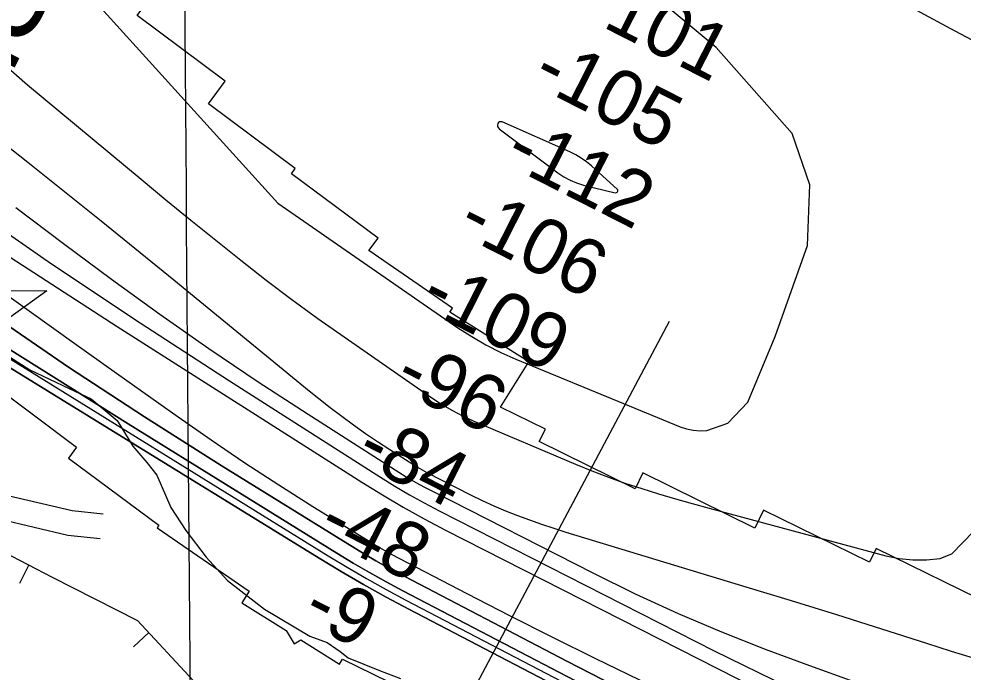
# Model space of a CAD drawing. Extents: x 3567028 to 3605064, y 510945 to 536587.
# Drawn here: x 3581504 to 3582639, y 525701 to 526486 of the extents above; entities that cross this region are included whole.
import ezdxf

# ---------------------------------------------------------------- set-up
doc = ezdxf.new("R2010")
doc.units = 0
for name, color, linetype in [('V-BORW-LINE', 7, 'Continuous'), ('V-CHAN-NAID', 7, 'Continuous'), ('V-GRID-MAJR', 7, 'Continuous'), ('V-RIVR-EDGE', 7, 'Continuous'), ('V-RIVR-RANG', 7, 'Continuous'), ('V-ROAD-CNTR', 7, 'Continuous'), ('V-RRAP-RVMT', 7, 'Continuous'), ('V-TOPO-DPTH', 7, 'Continuous'), ('V-TOPO-MAJR', 7, 'Continuous'), ('V-TOPO-MINR', 7, 'Continuous')]:
    doc.layers.add(name, color=color, linetype=linetype)

msp = doc.modelspace()

# ---------------------------------------------------------------- linework, layer by layer
at = {"layer": 'V-BORW-LINE'}
for p, q in [((3581515.524, 525830.003), (3581504.085, 525807.774)), ((3581659.721, 525748.728), (3581641.376, 525731.7440000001))]:
    msp.add_line(p, q, dxfattribs=at)
msp.add_lwpolyline([(3581187.336, 525826.148), (3581137.721, 525869.386), (3581077.213, 525923.295), (3581076.4390000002, 525983.725), (3581132.488, 526040.291), (3581193.114, 526020.251), (3581281.633, 525946.46), (3581385.404, 525904.037), (3581455.332, 525860.979), (3581543.6520000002, 525815.528), (3581646.248, 525763.282), (3581713.142, 525691.023), (3581733.931, 525654.595), (3581718.414, 525608.67), (3581668.784, 525607.506), (3581557.239, 525642.394), (3581441.379, 525693.694), (3581321.944, 525746.88), (3581254.723, 525791.534), (3581187.085, 525826.139)], dxfattribs=at)
at = {"layer": 'V-CHAN-NAID'}
msp.add_lwpolyline([(3581460.612, 526159.8960000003), (3581537.1040000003, 526159.3530000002), (3581474.901, 526114.8310000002)], dxfattribs=at)
at = {"layer": 'V-GRID-MAJR'}
msp.add_spline([(3581749.169, 520929.625), (3581736.185, 522495.743), (3581685.937, 528556.507), (3581635.688, 534617.285), (3581635.663, 534620.355)], degree=3, dxfattribs=at)
at = {"layer": 'V-RIVR-EDGE'}
msp.add_lwpolyline([(3581492.0324054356, 526080.1428940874), (3581516.6070518, 526064.4736355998), (3581563.9776420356, 526042.1444163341), (3581590.360679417, 526029.4723193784), (3581621.513643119, 526003.581241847), (3581640.64827217, 525972.9172691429), (3581657.408329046, 525953.0650474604), (3581669.377677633, 525938.0272848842), (3581686.090232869, 525898.964728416), (3581704.0316381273, 525871.3053393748), (3581728.5662049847, 525839.4273609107), (3581754.310324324, 525811.148351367), (3581798.649611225, 525776.8200949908), (3581853.1988417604, 525744.2675722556), (3581874.192332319, 525737.0117417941), (3581889.7740096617, 525726.1673333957), (3581899.359879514, 525718.3393840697), (3581937.143115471, 525703.2377911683), (3581962.332929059, 525693.5702778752)], dxfattribs=at)
at = {"layer": 'V-RIVR-RANG'}
msp.add_line((3581868.9539999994, 525339.9798), (3582285.6888999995, 526122.9875), dxfattribs=at)
at = {"layer": 'V-ROAD-CNTR'}
for points in [[(3581187.6855861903, 526082.04580969), (3581213.8805338, 526062.0518496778), (3581301.852357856, 526003.5339667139), (3581424.269113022, 525939.449094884), (3581490.3649808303, 525913.5741466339), (3581567.5838263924, 525895.6041825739), (3581604.727752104, 525891.458190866)], [(3581140.819679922, 526080.0758136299), (3581196.452568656, 526037.6138985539), (3581286.546388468, 525977.684018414), (3581411.807137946, 525912.11114956), (3581481.4509986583, 525884.8462040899), (3581562.501836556, 525865.9842418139), (3581601.39975876, 525861.644250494)]]:
    msp.add_lwpolyline(points, dxfattribs=at)
at = {"layer": 'V-RRAP-RVMT'}
for points in [[(3582082.419740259, 526019.6278336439), (3582116.4820000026, 526073.9370000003), (3582021.5770000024, 526133.5430000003), (3582024.7340000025, 526138.5690000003), (3581924.3470000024, 526207.7460000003), (3581935.4080000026, 526222.6210000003), (3581831.0480000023, 526300.0960000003), (3581835.6870000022, 526306.4020000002), (3581731.3430000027, 526383.9030000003), (3581751.6130000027, 526411.3450000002), (3581645.6680000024, 526490.1150000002), (3581655.7240000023, 526503.6330000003), (3581544.9740000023, 526585.8730000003), (3581541.3650000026, 526581.0150000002), (3581436.2770000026, 526659.0890000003), (3581427.0050000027, 526646.6990000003), (3581322.5860000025, 526724.2620000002), (3581317.8870000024, 526717.9490000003), (3581215.2570000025, 526794.1790000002), (3581200.8800000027, 526774.8690000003), (3581096.7800000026, 526852.1030000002), (3581095.7470000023, 526850.7180000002), (3581026.2263977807, 526902.2814809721)], [(3580737.1290000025, 526473.2920000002), (3580744.330629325, 526483.9784442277), (3580803.2370000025, 526440.2220000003), (3580805.8030000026, 526443.6310000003), (3580909.8160000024, 526366.5330000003), (3580924.8500000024, 526386.7300000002), (3581028.2320000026, 526309.9930000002), (3581039.7150000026, 526325.5170000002), (3581142.8790000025, 526249.0370000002), (3581152.5210000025, 526262.0510000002), (3581257.6680000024, 526183.9710000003), (3581265.3270000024, 526194.3180000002), (3581368.9590000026, 526117.4320000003), (3581378.2330000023, 526129.9650000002), (3581475.2910000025, 526057.8310000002), (3581468.8130000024, 526049.0580000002), (3581572.9390000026, 525971.6870000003), (3581563.1180000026, 525958.4740000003), (3581671.8840000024, 525877.7390000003), (3581669.8760000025, 525874.7850000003), (3581780.4040000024, 525798.5540000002), (3581771.5270000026, 525784.5230000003), (3581824.7292544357, 525751.1709115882)], [(3583276.6620000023, 525335.4890000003), (3583287.2160000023, 525356.9580000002), (3583154.1510000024, 525422.3310000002), (3583157.1250000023, 525428.4110000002), (3583027.9810000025, 525491.5740000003), (3583046.5760000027, 525529.3470000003), (3582915.8790000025, 525593.2700000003), (3582928.0520000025, 525618.1650000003), (3582794.1100000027, 525683.9860000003), (3582804.7030000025, 525705.3370000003), (3582671.6430000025, 525770.7420000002), (3582676.1980000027, 525780.0180000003), (3582534.2780000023, 525849.7830000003), (3582526.1490000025, 525833.2150000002), (3582398.8030000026, 525895.8510000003), (3582388.3290000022, 525874.3600000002), (3582253.6950000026, 525940.6150000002), (3582244.2750000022, 525921.4240000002), (3582129.1040000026, 525978.1900000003), (3582136.4330000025, 525993.0760000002), (3582082.4200000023, 526019.6280000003)], [(3581824.7292544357, 525751.1709115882), (3581834.6170000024, 525735.1760000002), (3581842.5035929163, 525740.0283140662), (3581888.8390000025, 525710.9810000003), (3581892.5763572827, 525716.939875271), (3581966.1950000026, 525680.6190000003), (3581958.8620000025, 525665.8040000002), (3582101.3240000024, 525595.7730000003), (3582107.3620000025, 525608.1380000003), (3582235.5150000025, 525545.1350000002), (3582246.0850000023, 525566.5950000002), (3582380.6230000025, 525500.3710000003), (3582383.8280000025, 525506.8710000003), (3582502.3260000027, 525448.6050000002), (3582499.3410000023, 525442.5900000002), (3582633.2740000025, 525376.7310000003), (3582632.2710000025, 525374.7540000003), (3582774.1200000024, 525305.0240000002), (3582774.7270000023, 525306.2340000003), (3582905.3360000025, 525242.0260000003), (3582907.9150000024, 525247.2500000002), (3583028.3500000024, 525188.0400000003), (3583025.3620000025, 525182.0290000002), (3583139.404443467, 525125.9687535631)]]:
    msp.add_lwpolyline(points, dxfattribs=at)
at = {"layer": 'V-TOPO-DPTH'}
for points in [[(3584192.075668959, 524718.6757207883), (3583946.92, 524802.27), (3583282.28045778, 525112.0792763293), (3583252.530246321, 525125.9857782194), (3583222.8000991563, 525139.9349241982), (3583193.100048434, 525153.9480363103), (3583163.420062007, 525168.003792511), (3583057.734609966, 525218.1933168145), (3582975.4566443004, 525257.8369286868), (3582893.484853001, 525298.0951730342), (3582811.97232325, 525339.2753660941), (3582730.7659678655, 525381.0701916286), (3581972.31438618, 525776.8519195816), (3581944.993191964, 525791.479310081), (3581917.888048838, 525806.4873258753), (3581891.1069823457, 525822.0662796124), (3581864.541966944, 525838.0258586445), (3581260.9686333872, 526209.3975970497)], [(3581467.5275571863, 526169.7301985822), (3581518.577460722, 526133.2805017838), (3581569.6553204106, 526096.8700707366), (3581620.7751143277, 526060.5185383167), (3581671.9228643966, 526024.2062716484), (3581694.8996924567, 526007.9138160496), (3581734.8285523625, 525980.1516764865), (3581775.0885595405, 525952.8884092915), (3581815.8452876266, 525926.3734506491), (3581856.933162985, 525900.3573643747), (3581928.472176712, 525855.9805934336), (3581934.075416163, 525852.5910734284), (3581939.7270185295, 525849.2864294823), (3581945.4511652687, 525846.1090996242), (3581951.223674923, 525843.0166458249), (3582042.0697197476, 525795.6494850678), (3582093.432437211, 525769.1988614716), (3582144.969608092, 525743.0970613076), (3582196.768459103, 525717.518496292), (3582248.7417635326, 525692.2887547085), (3582634.2557380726, 525507.552374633), (3582709.6847889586, 525471.638594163)], [(3581467.5275571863, 526169.7301985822), (3581518.577460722, 526133.2805017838), (3581569.6553204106, 526096.8700707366), (3581620.7751143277, 526060.5185383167), (3581671.9228643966, 526024.2062716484), (3581694.8996924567, 526007.9138160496), (3581734.8285523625, 525980.1516764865), (3581775.0885595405, 525952.8884092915), (3581815.8452876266, 525926.3734506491), (3581856.933162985, 525900.3573643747), (3581928.472176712, 525855.9805934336), (3581934.075416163, 525852.5910734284), (3581939.7270185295, 525849.2864294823), (3581945.4511652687, 525846.1090996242), (3581951.223674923, 525843.0166458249), (3582042.0697197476, 525795.6494850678), (3582093.432437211, 525769.1988614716), (3582144.969608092, 525743.0970613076), (3582196.768459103, 525717.518496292), (3582248.7417635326, 525692.2887547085), (3582634.2557380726, 525507.552374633), (3582709.6847889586, 525471.638594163)], [(3581473.0738653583, 526129.1467849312), (3581563.210569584, 526067.7029841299), (3581654.5513351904, 526008.0638137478), (3581746.6948083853, 525949.6277303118), (3581907.2028311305, 525850.0601669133), (3581919.776303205, 525842.4538988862), (3581932.4582205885, 525835.0379332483), (3581945.302805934, 525827.9074211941), (3581958.255836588, 525820.9672115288), (3582162.3867049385, 525714.5153555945), (3582277.7944346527, 525655.1087913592), (3582393.6125061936, 525596.5242542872), (3582510.046090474, 525539.1727579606), (3582626.890016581, 525482.6432887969), (3583234.913387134, 525192.4531889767)], [(3583234.913387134, 525192.4531889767), (3582626.890016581, 525482.6432887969), (3582510.046090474, 525539.1727579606), (3582393.6125061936, 525596.5242542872), (3582277.7944346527, 525655.1087913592), (3582162.3867049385, 525714.5153555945), (3581958.255836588, 525820.9672115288), (3581945.302805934, 525827.9074211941), (3581932.4582205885, 525835.0379332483), (3581919.776303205, 525842.4538988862), (3581907.2028311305, 525850.0601669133), (3581746.6948083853, 525949.6277303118), (3581654.5513351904, 526008.0638137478), (3581563.210569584, 526067.7029841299), (3581473.0738653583, 526129.1467849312)], [(3581490.6170798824, 526090.2520189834), (3581635.001398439, 525999.668789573), (3581885.9225323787, 525844.1263550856), (3581905.470401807, 525832.3076710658), (3581925.1857988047, 525820.7830326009), (3581945.1524871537, 525809.6994624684), (3581965.2867030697, 525798.9099378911), (3582350.999454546, 525597.7008583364), (3582496.9345306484, 525522.6113749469), (3582643.4168019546, 525448.6204602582), (3582790.7198660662, 525376.2773986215), (3582938.5701253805, 525305.032905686), (3583200.4337831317, 525180.6539240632), (3583217.772189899, 525172.4432062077), (3583235.1232103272, 525164.2593116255), (3583252.493151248, 525156.1156519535), (3583269.8757058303, 525147.9988155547), (3584192.075668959, 524718.6757207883)], [(3584348.8661939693, 524647.4376045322), (3584309.553417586, 524664.9937065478), (3584270.3064384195, 524682.6946240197), (3584231.15815508, 524700.6127646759), (3584192.075668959, 524718.6757207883), (3583269.8757058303, 525147.9988155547), (3583252.493151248, 525156.1156519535), (3583235.1232103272, 525164.2593116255), (3583217.772189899, 525172.4432062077), (3583200.4337831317, 525180.6539240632), (3582938.5701253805, 525305.032905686), (3582790.7198660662, 525376.2773986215), (3582643.4168019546, 525448.6204602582), (3582496.9345306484, 525522.6113749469), (3582350.999454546, 525597.7008583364), (3581965.2867030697, 525798.9099378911), (3581945.1524871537, 525809.6994624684), (3581925.1857988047, 525820.7830326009), (3581905.470401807, 525832.3076710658), (3581885.9225323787, 525844.1263550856), (3581635.001398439, 525999.668789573), (3581490.6170798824, 526090.2520189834)]]:
    msp.add_lwpolyline(points, dxfattribs=at)
at = {"layer": 'V-TOPO-MAJR'}
for points in [[(3581090.715503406, 527063.4802027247), (3581814.6222283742, 526264.6299654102), (3582031.294206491, 526115.0405565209), (3582047.96940636, 526104.304705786), (3582065.049387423, 526094.3150395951), (3582082.7365402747, 526085.4446502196), (3582100.828474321, 526077.3204453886), (3582298.428150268, 525996.1346793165), (3582306.2932596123, 525993.5801508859), (3582314.2725684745, 525991.8355463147), (3582322.4231766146, 525991.3058275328), (3582330.687984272, 525991.5860326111), (3582355.7301967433, 526000.3614788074), (3582379.6682562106, 526025.4445525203), (3582412.5363601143, 526104.5614159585), (3582451.762196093, 526213.8332773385), (3582454.4557384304, 526286.739187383), (3582433.2454143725, 526348.3901852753), (3582341.7666245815, 526451.6996752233), (3582222.022558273, 526551.8421384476)], [(3581486.207245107, 526204.090680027), (3581621.845023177, 526116.7010209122), (3581915.920981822, 525929.3431294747), (3581940.541238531, 525914.155804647), (3581965.439200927, 525899.4548097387), (3581990.753721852, 525885.4833097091), (3582016.3459484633, 525871.9981395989), (3582484.375130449, 525634.006296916), (3582611.076053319, 525572.0994975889), (3582738.9899909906, 525512.9284693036)]]:
    msp.add_lwpolyline(points, dxfattribs=at)
at = {"layer": 'V-TOPO-MINR'}
for points in [[(3584433.1504972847, 525602.0483164), (3583674.5297741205, 525953.3869324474), (3583657.721638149, 525961.2121345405), (3583640.9345866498, 525969.0820779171), (3583624.179161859, 525977.0191332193), (3583607.4448215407, 525985.0009298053), (3583218.7305893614, 526171.3619777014), (3583070.1147811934, 526243.9298905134), (3582922.2174117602, 526317.9086826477), (3582775.3977004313, 526394.0037937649), (3582629.2964278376, 526471.5097842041), (3582371.2235940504, 526610.8001021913)], [(3581477.1070537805, 526438.774686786), (3581513.8031465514, 526406.9211224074), (3581650.4866386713, 526293.461862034), (3581680.297543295, 526268.8765558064), (3581710.2121659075, 526244.4189390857), (3581740.282365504, 526220.1528566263), (3581770.4562830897, 526196.014463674), (3581800.9346244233, 526172.2770225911), (3581831.7148659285, 526148.9461183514), (3581862.947957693, 526126.2250193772), (3581894.48294963, 526103.9104572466), (3582001.240169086, 526029.9324640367), (3582012.831170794, 526022.417225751), (3582024.694581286, 526015.3963136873), (3582036.9666049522, 526009.1168909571), (3582049.5110374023, 526003.3317944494), (3582172.849618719, 525950.9890414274), (3582192.444254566, 525943.0082762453), (3582212.1807911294, 525935.4128924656), (3582232.130178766, 525928.3955807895), (3582252.221467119, 525921.763650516), (3582272.456667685, 525915.549386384), (3582292.741553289, 525909.5058087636), (3582313.10096645, 525903.7182609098), (3582333.5100646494, 525898.1013995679), (3582545.758651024, 525841.1235793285), (3582561.918597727, 525837.8786846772), (3582578.1483598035, 525836.0191285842), (3582594.482844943, 525836.237580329), (3582610.887145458, 525837.8413706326), (3582611.958558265, 525838.0159885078), (3582624.9312890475, 525843.2356697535), (3582846.532220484, 526071.6818162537)], [(3581425.8881759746, 526383.5475095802), (3581514.3900880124, 526313.9321318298), (3581602.2392780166, 526243.4948613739), (3581689.6533199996, 526172.5096624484), (3581836.725670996, 526051.9367077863), (3581850.345080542, 526040.9134974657), (3581864.055083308, 526030.0056320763), (3581877.9009759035, 526019.2707840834), (3581891.837461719, 526008.6512810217), (3581905.957862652, 525998.2855731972), (3581920.23266474, 525988.1425939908), (3581934.7390685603, 525978.3337077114), (3581949.399873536, 525968.7475500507), (3581982.7264975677, 525947.5047042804), (3581985.4686521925, 525945.8124772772), (3581988.2418202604, 525944.1745494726), (3581991.0615084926, 525942.6180704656), (3581993.912210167, 525941.1158906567), (3582046.587134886, 525914.3317434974), (3582060.420994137, 525907.5780960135), (3582074.389571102, 525901.1291597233), (3582088.560224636, 525895.1372902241), (3582102.8655958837, 525889.4501319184), (3582117.3225873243, 525884.1397903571), (3582131.8466282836, 525879.0262281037), (3582146.471243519, 525874.2078348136), (3582161.162908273, 525869.5862208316), (3582377.5701005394, 525803.911152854), (3582431.9386292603, 525787.2602041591), (3582486.249560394, 525770.4251012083), (3582540.474095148, 525753.3137668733), (3582594.6410323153, 525736.0182782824), (3582624.4849703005, 525726.4053489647), (3582663.8131550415, 525714.2283288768)], [(3582081.2728394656, 526362.5806141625), (3582080.108016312, 526361.7120140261), (3582079.1260475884, 526360.3981073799), (3582078.832741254, 526358.6284329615), (3582078.9596822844, 526356.9777533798), (3582079.716994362, 526355.5055660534), (3582080.8945538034, 526354.1523735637), (3582151.5038023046, 526300.9414155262), (3582158.6372986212, 526296.2257488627), (3582166.067201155, 526292.1368500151), (3582173.9417130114, 526288.9881028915), (3582182.1126310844, 526286.4661235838), (3582220.2068823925, 526277.2371357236), (3582221.911761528, 526277.3351883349), (3582222.6269766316, 526277.7571448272), (3582223.2735795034, 526278.3655664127), (3582223.5880648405, 526279.1338898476), (3582223.6795239, 526279.8789775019), (3582223.4364435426, 526280.5892114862), (3582222.9703369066, 526281.2762096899), (3582191.911081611, 526309.3662918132), (3582185.9029329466, 526314.2997717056), (3582179.6272013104, 526318.8219852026), (3582172.9500952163, 526322.7272991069), (3582166.0054061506, 526326.2213466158), (3582084.3339034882, 526362.5365883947), (3582081.2728394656, 526362.5806141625)], [(3581437.69875925, 526264.7348939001), (3581542.880460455, 526191.8576751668), (3581649.339741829, 526120.8597830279), (3581756.6507433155, 526051.1147752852), (3581938.1946593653, 525935.403452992), (3581955.5201397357, 525924.7121472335), (3581973.0414760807, 525914.3637567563), (3581990.856596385, 525904.5297392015), (3582008.8675726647, 525895.0386369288), (3582339.4550839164, 525726.9351007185), (3582428.0298080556, 525683.668621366), (3582517.4575017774, 525642.3277344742), (3582608.164649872, 525603.8752362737), (3582699.7247675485, 525567.348330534), (3582819.6693910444, 525521.7137593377), (3582851.9959187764, 525509.7318597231), (3582884.4523183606, 525498.1231521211), (3582917.103525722, 525487.0742325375), (3582949.884604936, 525476.3985049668), (3582982.6446111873, 525465.6683094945), (3583015.2467142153, 525454.4924795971), (3583047.6119624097, 525442.6481980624)], [(3581499.918932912, 526259.4129224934), (3581557.2509244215, 526216.2549357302), (3581614.815184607, 526173.4029350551), (3581672.9709716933, 526131.388230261), (3581731.682615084, 526090.1830975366), (3581791.2280429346, 526050.1923229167), (3581851.3293270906, 526011.0111203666), (3581960.459219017, 525941.4537372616), (3581970.4934825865, 525935.2616832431), (3581980.641192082, 525929.2682565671), (3581990.9590704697, 525923.572770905), (3582001.390394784, 525918.0759125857), (3582193.50945848, 525820.3848942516), (3582244.467782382, 525795.5000491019), (3582295.9196133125, 525771.7303728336), (3582348.111704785, 525749.6334498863), (3582400.7973032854, 525728.6516958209), (3582454.023071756, 525708.9982959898), (3582507.474194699, 525689.9976706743), (3582561.2633493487, 525671.9762071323), (3582615.277858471, 525654.6075181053), (3582630.5881037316, 525649.8382293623), (3582692.3685811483, 525630.3939503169)], [(3581260.9686333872, 526209.3975970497), (3581864.541966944, 525838.0258586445), (3581891.1069823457, 525822.0662796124), (3581917.888048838, 525806.4873258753), (3581944.993191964, 525791.479310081), (3581972.31438618, 525776.8519195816), (3582730.7659678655, 525381.0701916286), (3582811.97232325, 525339.2753660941), (3582893.484853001, 525298.0951730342), (3582975.4566443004, 525257.8369286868), (3583057.734609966, 525218.1933168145), (3583163.420062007, 525168.003792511), (3583193.100048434, 525153.9480363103), (3583222.8000991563, 525139.9349241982), (3583252.530246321, 525125.9857782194), (3583282.28045778, 525112.0792763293), (3583946.92, 524802.27)], [(3581467.5275571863, 526169.7301985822), (3581518.577460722, 526133.2805017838), (3581569.6553204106, 526096.8700707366), (3581620.7751143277, 526060.5185383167), (3581671.9228643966, 526024.2062716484), (3581694.8996924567, 526007.9138160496), (3581734.8285523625, 525980.1516764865), (3581775.0885595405, 525952.8884092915), (3581815.8452876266, 525926.3734506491), (3581856.933162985, 525900.3573643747), (3581928.472176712, 525855.9805934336), (3581934.075416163, 525852.5910734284), (3581939.7270185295, 525849.2864294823), (3581945.4511652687, 525846.1090996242), (3581951.223674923, 525843.0166458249), (3582042.0697197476, 525795.6494850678), (3582093.432437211, 525769.1988614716), (3582144.969608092, 525743.0970613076), (3582196.768459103, 525717.518496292), (3582248.7417635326, 525692.2887547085), (3582634.2557380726, 525507.552374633), (3582709.6847889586, 525471.638594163)], [(3581473.0738653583, 526129.1467849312), (3581563.210569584, 526067.7029841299), (3581654.5513351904, 526008.0638137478), (3581746.6948083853, 525949.6277303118), (3581907.2028311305, 525850.0601669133), (3581919.776303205, 525842.4538988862), (3581932.4582205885, 525835.0379332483), (3581945.302805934, 525827.9074211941), (3581958.255836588, 525820.9672115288), (3582162.3867049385, 525714.5153555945), (3582277.7944346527, 525655.1087913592), (3582393.6125061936, 525596.5242542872), (3582510.046090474, 525539.1727579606), (3582626.890016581, 525482.6432887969), (3583234.913387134, 525192.4531889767)], [(3581456.8507577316, 526099.5113335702), (3581875.2415699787, 525841.0902364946), (3581898.29415145, 525827.1953987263), (3581921.5393940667, 525813.6393292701), (3581945.073628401, 525800.5914122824), (3581968.8005238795, 525787.882263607), (3582540.6452233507, 525489.5267491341), (3582654.2573857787, 525431.0641861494), (3582768.2983064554, 525373.462531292), (3582882.9823645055, 525317.1522386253), (3582998.095180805, 525261.7028540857), (3583182.053852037, 525174.3668916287), (3583205.520712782, 525163.2562655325), (3583229.0031953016, 525152.1788464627), (3583252.509110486, 525141.1512379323), (3583276.030647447, 525130.156836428), (3584243.27, 524679.3)], [(3581490.6170798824, 526090.2520189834), (3581635.001398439, 525999.668789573), (3581885.9225323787, 525844.1263550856), (3581905.470401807, 525832.3076710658), (3581925.1857988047, 525820.7830326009), (3581945.1524871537, 525809.6994624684), (3581965.2867030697, 525798.9099378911), (3582350.999454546, 525597.7008583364), (3582496.9345306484, 525522.6113749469), (3582643.4168019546, 525448.6204602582), (3582790.7198660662, 525376.2773986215), (3582938.5701253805, 525305.032905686), (3583200.4337831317, 525180.6539240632), (3583217.772189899, 525172.4432062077), (3583235.1232103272, 525164.2593116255), (3583252.493151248, 525156.1156519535), (3583269.8757058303, 525147.9988155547), (3584192.075668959, 524718.6757207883), (3584231.15815508, 524700.6127646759), (3584270.3064384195, 524682.6946240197), (3584309.553417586, 524664.9937065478), (3584348.8661939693, 524647.4376045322)]]:
    msp.add_lwpolyline(points, dxfattribs=at)

# ---------------------------------------------------------------- texts
at = {"layer": 'V-CHAN-NAID'}
msp.add_text('BISSO TOWBOAT (122.1) (2)', height=100.000002, rotation=62.66111243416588, dxfattribs=at).set_placement((3581451.7783809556, 526337.457989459))
at = {"layer": 'V-RIVR-RANG'}
for s, p in [('-101', (3582177.091977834, 526490.7075226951)), ('-105', (3582117.695530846, 526408.7198024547)), ('-112', (3582084.401857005, 526313.4679965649)), ('-106', (3582028.063491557, 526229.926824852)), ('-109', (3581982.7766516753, 526140.7693285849)), ('-96', (3581951.5994189, 526044.4420562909)), ('-84', (3581905.3719385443, 525955.7625450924)), ('-48', (3581860.085098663, 525866.6050488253)), ('-9', (3581841.1361920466, 525764.0639706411))]:
    msp.add_text(s, height=67.00000000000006, rotation=333.06266666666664, dxfattribs=at).set_placement(p)

doc.saveas('drawing.dxf')
